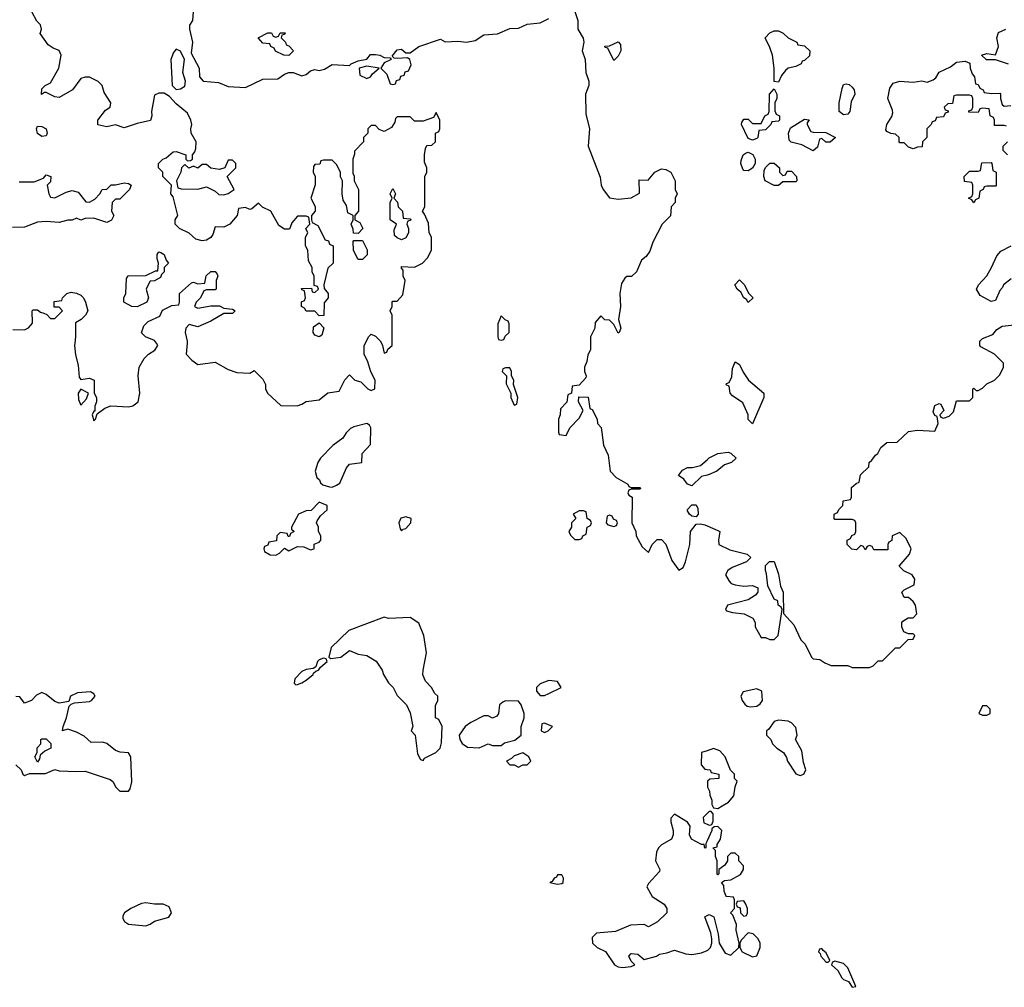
# Model space of a CAD drawing. Header units: inches. Extents: x 2601469 to 2753575, y 449403 to 582909.
# Tile 324 of 350: x 2706828 to 2711371, y 497026 to 501494. Entities that reach past the tile are written whole.
import ezdxf

# ---------------------------------------------------------------- set-up
doc = ezdxf.new("R2010")
doc.units = ezdxf.units.IN
doc.header["$MEASUREMENT"] = 0
for name, color, linetype in [('C7409', 7, 'Continuous'), ('C7419', 7, 'Continuous'), ('C7500', 7, 'Continuous'), ('C7510', 7, 'Continuous')]:
    doc.layers.add(name, color=color, linetype=linetype)

msp = doc.modelspace()

# ---------------------------------------------------------------- linework, layer by layer
at = {"layer": 'C7409', "color": 4, "elevation": 4}
for points in [[(2707082.2, 500000), (2707081, 499990), (2707086, 499946), (2707098, 499898), (2707102.8, 499842.8), (2707110, 499832), (2707150, 499838), (2707172, 499830), (2707172, 499770), (2707182, 499750), (2707182, 499730), (2707174, 499710), (2707174, 499686), (2707170, 499686), (2707162, 499670), (2707170, 499642), (2707178, 499650), (2707186, 499674), (2707220.4, 499699.6), (2707248.7, 499711.3), (2707330, 499706.8), (2707350, 499711), (2707374, 499730), (2707382, 499770), (2707374, 499850), (2707379, 499890), (2707402, 499930), (2707422, 499950), (2707451.7, 499968.3), (2707465.2, 499990), (2707458.6, 500000)], [(2707600.2, 500000), (2707596, 499950), (2707622, 499922), (2707650, 499902), (2707730, 499912), (2707790, 499878), (2707830, 499864.7), (2707890, 499862), (2707910, 499874), (2707950, 499834), (2707962, 499810), (2707962, 499790), (2707972, 499770), (2708032.7, 499712.7), (2708108.4, 499711.6), (2708130, 499718), (2708150, 499731.3), (2708210, 499738), (2708250, 499771.3), (2708302, 499778), (2708328.4, 499831.6), (2708350, 499854), (2708374, 499830), (2708402, 499822), (2708434, 499790), (2708450, 499782), (2708466, 499790), (2708468, 499830), (2708448.4, 499868.4), (2708434.6, 499914.6), (2708418, 499950), (2708418, 499990), (2708423, 500000)], [(2708497, 500000), (2708502, 499990), (2708510, 499954), (2708522, 499958), (2708527.3, 499972.7), (2708546, 499990), (2708546.1, 500000)], [(2709462, 500000), (2709462, 499970), (2709450, 499946), (2709444.7, 499915.3), (2709434, 499890), (2709434, 499870), (2709442, 499850), (2709439.6, 499840.4), (2709410, 499806), (2709378, 499802), (2709374, 499770), (2709358, 499762), (2709352.7, 499727.3), (2709323.6, 499696.4), (2709322, 499670), (2709314, 499650), (2709314, 499590), (2709318, 499578), (2709350, 499574), (2709366, 499610), (2709410, 499654), (2709428, 499690), (2709406, 499730), (2709407.3, 499752.7), (2709450.9, 499750.9), (2709458, 499698), (2709470, 499694), (2709492, 499650), (2709494, 499630), (2709511.6, 499611.6), (2709522, 499530), (2709543.6, 499483.6), (2709552, 499410), (2709579.6, 499379.6), (2709634, 499350), (2709638, 499338), (2709650, 499334), (2709690, 499334), (2709694, 499330), (2709690, 499326), (2709650, 499326), (2709638, 499322), (2709634, 499310), (2709638, 499298), (2709654, 499290), (2709652, 499170), (2709671.1, 499131.1), (2709672, 499110), (2709699.6, 499059.6), (2709730, 499034), (2709746, 499070), (2709770, 499094), (2709790, 499094), (2709810, 499072), (2709836.8, 498996.8), (2709870, 498952), (2709890, 498964.7), (2709900.9, 498990), (2709920.9, 499070), (2709922.7, 499130), (2709950, 499164.7), (2709970, 499166), (2709990, 499161), (2710000, 499156.8)], [(2710000, 499390.9), (2709974.8, 499385.2), (2709930, 499342), (2709910, 499348.7), (2709892.1, 499372.1), (2709868, 499390), (2709886.3, 499413.7), (2709910, 499426), (2709933.2, 499426.8), (2709970, 499436), (2710000, 499462.2)], [(2706810, 498054), (2706834, 498030), (2706842, 498010), (2706850, 498004.7), (2706872.7, 498012.7), (2706947.3, 498012.7), (2706990, 498032), (2707010, 498026), (2707090, 498022), (2707130, 498024.7), (2707245.4, 497985.4), (2707256.9, 497976.9), (2707272, 497950), (2707290, 497932), (2707330, 497932), (2707337.2, 497942.8), (2707344.7, 497975.3), (2707340.9, 498090), (2707330, 498109), (2707291.9, 498111.9), (2707270, 498119.3), (2707230, 498151.5), (2707210, 498158.4), (2707157.2, 498157.2), (2707125.6, 498185.6), (2707090, 498204), (2707050, 498218), (2707026, 498210), (2707028, 498230), (2707044, 498270), (2707056.4, 498323.6), (2707066, 498334), (2707080.2, 498339.8), (2707150, 498345.5), (2707159, 498350), (2707176.2, 498370), (2707170, 498381.2), (2707155.3, 498390), (2707094.4, 498385.6), (2707062, 498370), (2707054, 498346), (2707010, 498338), (2706990, 498346), (2706950, 498378), (2706930, 498388), (2706905.4, 498374.6), (2706882, 498350), (2706850, 498338), (2706828, 498368), (2706810, 498368.7)], [(2710000, 498118.7), (2709974, 498110), (2709972.7, 498052.7), (2709990, 498034), (2710000, 498032.3)], [(2710000, 497702.8), (2709994, 497690), (2709994, 497670), (2709990, 497668), (2709986, 497686), (2709974, 497686), (2709928, 497710), (2709918, 497730), (2709922, 497770), (2709910, 497788), (2709850, 497826), (2709832.7, 497807.3), (2709832, 497790), (2709842.8, 497750), (2709842.8, 497730), (2709836, 497710), (2709790, 497684), (2709776, 497670), (2709766, 497650), (2709762, 497610), (2709782, 497570), (2709779.6, 497560.4), (2709730, 497506), (2709722, 497490), (2709746, 497446), (2709802, 497410), (2709814, 497390), (2709814, 497370), (2709771.1, 497328.9), (2709730, 497306), (2709710, 497315.3), (2709647.1, 497312.9), (2709576.9, 497283.1), (2709490, 497275.3), (2709470, 497255.3), (2709471.3, 497230), (2709492, 497210), (2709530.7, 497190.7), (2709572, 497130), (2709590, 497121), (2709610, 497118), (2709650, 497122), (2709666, 497130), (2709650, 497146), (2709638, 497170), (2709650, 497182), (2709679.6, 497179.6), (2709710, 497154), (2709766, 497170), (2709780.4, 497179.6), (2709814.6, 497185.4), (2709850, 497198), (2709901.3, 497181.3), (2709930, 497177.1), (2709974.5, 497185.5), (2710000, 497196.2)], [(2710000, 497828), (2709982, 497810), (2709985.4, 497785.4), (2710000, 497778.7)], [(2710000, 497321.9), (2709988.7, 497351.3), (2710000, 497357)]]:
    msp.add_lwpolyline(points, dxfattribs=at)
for points in [[(2709090, 499886), (2709070, 499886), (2709058, 499882), (2709054, 499870), (2709074, 499850), (2709072.7, 499812.7), (2709094, 499770), (2709094, 499750), (2709110, 499714), (2709122, 499718), (2709126, 499750), (2709106, 499810), (2709108, 499830), (2709098, 499850), (2709098, 499870)], [(2707110, 499788), (2707098, 499770), (2707099.6, 499739.6), (2707110, 499714), (2707136.4, 499743.6), (2707146, 499770)], [(2708430, 499628.7), (2708370, 499614), (2708354.4, 499605.6), (2708334.4, 499585.6), (2708319.1, 499560.9), (2708272.8, 499527.2), (2708216.3, 499470), (2708203, 499450), (2708190.7, 499410), (2708199.6, 499379.6), (2708211, 499370), (2708216, 499356), (2708226, 499346), (2708256.9, 499336.9), (2708270, 499336), (2708290, 499344.7), (2708305.6, 499354.4), (2708335.5, 499424.5), (2708350, 499441), (2708406, 499450), (2708408.4, 499491.6), (2708447.3, 499532.7), (2708448.7, 499610), (2708442, 499622)], [(2708210, 499266), (2708172.7, 499227.3), (2708150, 499226), (2708114, 499210), (2708082, 499150), (2708082, 499142), (2708094, 499130), (2708078, 499122), (2708072.7, 499107.3), (2708067.3, 499107.3), (2708062, 499122), (2708030, 499126), (2708014, 499110), (2708012.7, 499087.3), (2707978, 499082), (2707972.7, 499067.3), (2707958, 499062), (2707954, 499050), (2707958, 499038), (2707983.6, 499023.6), (2708010, 499022), (2708026, 499030), (2708050, 499054), (2708070, 499042), (2708110, 499062), (2708139.6, 499059.6), (2708170, 499046), (2708186, 499050), (2708187.3, 499072.7), (2708210, 499082), (2708218, 499090), (2708218, 499110), (2708206, 499130), (2708206, 499150), (2708198, 499170), (2708200.4, 499179.6), (2708216.4, 499203.6), (2708246, 499230), (2708246, 499250)], [(2709950, 499198), (2709930, 499202), (2709918, 499210), (2709910, 499226), (2709910, 499232), (2709930, 499254), (2709950, 499254), (2709956.8, 499236.8), (2709958, 499210)], [(2708610, 499199), (2708587.3, 499192.7), (2708578, 499170), (2708583.6, 499143.6), (2708590, 499134), (2708598, 499142), (2708610, 499144.7), (2708633.2, 499170), (2708634, 499190)], [(2709430, 499226), (2709410, 499226), (2709382, 499210), (2709394, 499190), (2709374, 499170), (2709374, 499150), (2709362, 499130), (2709370, 499114), (2709390, 499094), (2709410, 499094), (2709422, 499098), (2709426, 499110), (2709442, 499118), (2709446, 499150), (2709462, 499158), (2709466, 499170), (2709462, 499182), (2709446, 499190), (2709442, 499222)], [(2709550, 499206), (2709538, 499202), (2709534, 499170), (2709542, 499162), (2709570, 499154), (2709582, 499158), (2709586, 499170), (2709582, 499182), (2709567.3, 499187.3), (2709562, 499202)], [(2708510, 498735.3), (2708346.4, 498673.6), (2708264.5, 498595.5), (2708254, 498550), (2708263.6, 498543.6), (2708310, 498551), (2708350, 498582), (2708390, 498564.7), (2708430, 498558.8), (2708472.7, 498532.7), (2708501, 498490), (2708506.8, 498470), (2708530, 498432), (2708552, 498410), (2708570, 498374), (2708612, 498330), (2708630, 498294), (2708642, 498230), (2708634, 498210), (2708652, 498190), (2708663.6, 498103.6), (2708678, 498078), (2708690, 498074), (2708695.3, 498084.7), (2708748, 498110), (2708768.7, 498130), (2708774.6, 498154.6), (2708778, 498230), (2708762, 498262), (2708746, 498270), (2708747.3, 498327.3), (2708758, 498350), (2708758, 498370), (2708743.1, 498383.1), (2708728, 498410), (2708700.2, 498440.2), (2708688.9, 498468.9), (2708689.1, 498490.9), (2708705.2, 498570), (2708693.2, 498650), (2708670, 498708), (2708630, 498734), (2708530, 498728.7)], [(2708230, 498546), (2708210, 498538), (2708202, 498530), (2708194, 498506), (2708182, 498498), (2708150, 498493.2), (2708130, 498484), (2708098, 498450), (2708094, 498430), (2708102, 498422), (2708110, 498424.7), (2708130, 498431.3), (2708150, 498444.9), (2708182, 498470), (2708183.1, 498476.9), (2708194, 498486), (2708206, 498490), (2708215.3, 498504.7), (2708246, 498530), (2708242, 498542)], [(2709270, 498442), (2709230, 498428), (2709212, 498410), (2709212.7, 498392.7), (2709230, 498374), (2709250, 498374), (2709270, 498382), (2709326, 498410), (2709310, 498438)], [(2709070, 498348.7), (2709056.9, 498343.1), (2709042, 498330), (2709038, 498290), (2709030, 498278), (2709010, 498269), (2708990, 498279), (2708970, 498279), (2708910, 498249.5), (2708882.8, 498230), (2708856, 498190), (2708858.8, 498170), (2708870, 498151.3), (2708894.4, 498134.4), (2708948.7, 498131.3), (2708990, 498151), (2709010, 498142), (2709050, 498142), (2709065.6, 498154.4), (2709113.2, 498166.8), (2709142, 498190), (2709142, 498230), (2709155.3, 498270), (2709155.3, 498290), (2709142, 498330), (2709130, 498348)], [(2709250, 498246), (2709238, 498242), (2709234, 498210), (2709250, 498202), (2709266, 498210), (2709286, 498230)], [(2706910, 498066), (2706898, 498090), (2706908, 498110), (2706908.9, 498131.1), (2706926, 498150), (2706926, 498170), (2706930, 498174), (2706950, 498174), (2706971.6, 498151.6), (2706972, 498130), (2706943.6, 498116.4), (2706922, 498098), (2706919.6, 498080.4)], [(2709150, 498108), (2709110, 498095.3), (2709098, 498082), (2709074, 498070), (2709090, 498054), (2709110, 498054), (2709130, 498042), (2709150, 498054), (2709170, 498054), (2709186, 498070), (2709178, 498090)], [(2709330, 497546), (2709310, 497546), (2709305.4, 497534.6), (2709294, 497530), (2709284.7, 497515.3), (2709274, 497510), (2709310, 497502), (2709330, 497504.7), (2709335.3, 497510), (2709338, 497530)], [(2707410, 497416), (2707390, 497412.7), (2707341, 497390), (2707311, 497370), (2707304, 497356), (2707304, 497344), (2707311, 497330), (2707330, 497317.3), (2707409.4, 497310.6), (2707430, 497317.3), (2707450, 497330.7), (2707515.3, 497350), (2707528.7, 497370), (2707518, 497398), (2707490, 497409.2), (2707449.4, 497409.4)]]:
    msp.add_lwpolyline(points, close=True, dxfattribs=at)
at = {"layer": 'C7419', "color": 4, "elevation": 4}
for points in [[(2710000, 499156.8), (2710050, 499136), (2710058, 499130), (2710052, 499090), (2710054, 499070), (2710105.4, 499045.4), (2710185.4, 499025.4), (2710202, 499010), (2710182, 498990), (2710115.9, 498964.1), (2710096, 498950), (2710084.7, 498930), (2710101.4, 498901.4), (2710110.7, 498890.7), (2710130, 498884), (2710170, 498878.8), (2710210, 498882), (2710234, 498870), (2710234, 498850), (2710223.6, 498836.4), (2710190, 498815.3), (2710094, 498790), (2710084.7, 498770), (2710090, 498764.7), (2710116.9, 498756.9), (2710171.1, 498751.1), (2710211.1, 498731.1), (2710222, 498710), (2710222, 498690), (2710250, 498642), (2710270, 498642), (2710290, 498632), (2710310, 498632), (2710328, 498650), (2710346, 498770), (2710342, 498782), (2710328, 498790), (2710326, 498810), (2710310, 498818), (2710280.4, 498880.4), (2710274.6, 498934.6), (2710268.7, 498950), (2710270, 498974), (2710288.4, 498991.6), (2710310, 498992), (2710330, 498934), (2710338, 498878), (2710350.8, 498850), (2710352.7, 498752.7), (2710399.8, 498699.8), (2710432, 498630), (2710452, 498610), (2710482, 498550), (2710490, 498542), (2710519.6, 498539.6), (2710543.6, 498523.6), (2710572.7, 498512.7), (2710650, 498512), (2710670, 498502), (2710750, 498502), (2710766, 498510), (2710790, 498534), (2710810, 498534), (2710870, 498594), (2710890, 498594), (2710927.3, 498632.7), (2710950, 498634), (2710958, 498650), (2710950, 498658), (2710930, 498658), (2710907.3, 498667.3), (2710898, 498690), (2710898, 498710), (2710903.1, 498716.9), (2710928, 498732), (2710950, 498732), (2710968, 498750), (2710962, 498790), (2710950, 498808), (2710930, 498826), (2710910, 498826), (2710898, 498850), (2710910, 498862), (2710955.3, 498884.7), (2710958, 498910), (2710946, 498930), (2710908.4, 498948.4), (2710886, 498970), (2710933.6, 499026.4), (2710942, 499050), (2710918, 499098), (2710890, 499126), (2710854, 499110), (2710851.6, 499088.4), (2710838, 499082), (2710834, 499070), (2710834, 499046), (2710770, 499046), (2710762, 499062), (2710750, 499066), (2710738, 499062), (2710730, 499046), (2710722, 499062), (2710710, 499066), (2710690, 499046), (2710668.4, 499048.4), (2710646, 499070), (2710646, 499090), (2710662, 499098), (2710667.3, 499112.7), (2710682, 499118), (2710686, 499130), (2710686, 499170), (2710682, 499182), (2710670, 499186), (2710590, 499186), (2710586, 499190), (2710586, 499210), (2710602, 499218), (2710607.3, 499232.7), (2710626, 499250), (2710627.3, 499272.7), (2710662, 499278), (2710666, 499290), (2710666, 499334), (2710687.3, 499352.7), (2710702, 499358), (2710707.3, 499392.7), (2710746, 499430), (2710748, 499450), (2710760.4, 499459.6), (2710776.4, 499483.6), (2710788.4, 499491.6), (2710801.2, 499518.8), (2710830, 499542), (2710876.4, 499543.6), (2710930, 499592), (2710970, 499598), (2711050, 499594), (2711066, 499630), (2711062, 499662), (2711050, 499666), (2711043.1, 499683.1), (2711050, 499712), (2711070, 499722), (2711078, 499718), (2711092, 499690), (2711074, 499670), (2711078, 499658), (2711090, 499654), (2711116.4, 499663.6), (2711136.4, 499683.6), (2711150, 499734), (2711210, 499734), (2711226, 499750), (2711226, 499790), (2711230, 499792), (2711242, 499782), (2711250, 499782), (2711270, 499792), (2711290, 499812), (2711326, 499830), (2711350, 499854), (2711368, 499890), (2711367.3, 499907.3), (2711326, 499950), (2711263.1, 499983.1), (2711258, 499990), (2711258, 500000)], [(2710000, 499462.2), (2710010, 499471), (2710050, 499491), (2710096.9, 499496.9), (2710110, 499492), (2710134, 499470), (2710112, 499450), (2710080.7, 499439.3), (2710044.7, 499410), (2710010, 499393.2), (2710000, 499390.9)], [(2710000, 498032.3), (2710014, 498030), (2710018, 498018), (2710054, 498010), (2710054, 497990), (2710012.7, 497987.3), (2710002, 497978), (2710002, 497950), (2710011.6, 497931.6), (2710012.7, 497912.7), (2710022, 497890), (2710022, 497870), (2710030, 497854), (2710050, 497852), (2710070, 497864.7), (2710098.6, 497881.4), (2710124, 497910), (2710128.7, 497951.3), (2710138, 497978), (2710126, 497990), (2710126, 498010), (2710108, 498028), (2710084, 498090), (2710058.6, 498118.6), (2710030, 498128.7), (2710000, 498118.7)], [(2710000, 497778.7), (2710010, 497774), (2710022, 497778), (2710027.3, 497792.7), (2710027.3, 497827.3), (2710018, 497838), (2710010, 497838), (2710000, 497828)], [(2710000, 497357), (2710010, 497362), (2710031, 497351), (2710050.7, 497270.7), (2710056, 497230), (2710083.5, 497183.5), (2710110, 497174), (2710146, 497210), (2710148, 497230), (2710134, 497290), (2710135.3, 497315.3), (2710119, 497359), (2710108, 497370), (2710126, 497390), (2710126, 497430), (2710122, 497442), (2710090, 497446), (2710086, 497450), (2710078, 497470), (2710076.4, 497496.4), (2710066, 497510), (2710080.4, 497519.6), (2710110, 497522), (2710153.6, 497546.4), (2710168, 497570), (2710167.3, 497587.3), (2710146, 497610), (2710146, 497630), (2710130, 497646), (2710110, 497646), (2710094, 497630), (2710094, 497610), (2710082, 497590), (2710054, 497570), (2710054, 497550), (2710050, 497546), (2710046, 497550), (2710046, 497610), (2710038, 497630), (2710038, 497658), (2710026, 497670), (2710046, 497674), (2710046, 497686), (2710062, 497710), (2710068, 497750), (2710050, 497768), (2710032.7, 497767.3), (2710022, 497758), (2710022, 497750), (2710000, 497702.8)], [(2710000, 497196.2), (2710002.7, 497197.3), (2710015.3, 497210), (2710022, 497230), (2710022, 497250), (2710017.2, 497277.2), (2710000, 497321.9)]]:
    msp.add_lwpolyline(points, dxfattribs=at)
for points in [[(2710210, 499628), (2710190, 499648), (2710189.3, 499670), (2710164.8, 499724.8), (2710116.4, 499756.4), (2710106, 499770), (2710102, 499802), (2710088.4, 499808.4), (2710090, 499814), (2710102, 499818), (2710114.6, 499845.4), (2710116.4, 499883.6), (2710130, 499914), (2710150, 499902), (2710166.4, 499866.4), (2710191.3, 499830), (2710262, 499770), (2710262, 499750)], [(2710230, 498404.5), (2710166, 498390), (2710154.8, 498370), (2710161, 498350), (2710173.7, 498333.7), (2710184.9, 498324.9), (2710200.5, 498320.5), (2710230, 498324), (2710245.1, 498334.9), (2710255.1, 498350), (2710253, 498393)], [(2711290, 498326), (2711270, 498326), (2711254, 498290), (2711270, 498282), (2711290, 498282), (2711306, 498290), (2711306, 498310)], [(2710330, 498259), (2710310, 498254), (2710283.6, 498216.4), (2710274, 498210), (2710274, 498190), (2710294, 498170), (2710302, 498150), (2710322, 498130), (2710352, 498110), (2710366.8, 498086.8), (2710371, 498070), (2710410, 498011.3), (2710430, 498004.7), (2710446, 498010), (2710455.3, 498030), (2710444.7, 498064.7), (2710437.2, 498117.2), (2710408, 498170), (2710415.3, 498190), (2710410, 498226), (2710390, 498248), (2710374.6, 498254.6)], [(2710170, 497426), (2710138, 497422), (2710134, 497410), (2710138, 497398), (2710152.7, 497392.7), (2710154, 497370), (2710170, 497354), (2710182, 497358), (2710186, 497370), (2710186, 497390), (2710178, 497410)], [(2710190, 497278), (2710156.9, 497243.1), (2710151.3, 497230), (2710151.3, 497210), (2710162, 497190), (2710210, 497166.8), (2710230, 497172), (2710245.2, 497210), (2710245.2, 497230), (2710235.3, 497250), (2710212.9, 497272.9)], [(2710530, 497206), (2710518, 497202), (2710514, 497190), (2710522, 497182), (2710524.7, 497170), (2710550, 497142), (2710558, 497142), (2710566, 497150), (2710550, 497186), (2710535.3, 497195.3)], [(2710590, 497146), (2710578, 497142), (2710574, 497130), (2710603.6, 497103.6), (2710622, 497070), (2710630, 497062), (2710652.7, 497052.7), (2710670, 497026), (2710686, 497030), (2710650, 497115.3), (2710630, 497135.3)]]:
    msp.add_lwpolyline(points, close=True, dxfattribs=at)
at = {"layer": 'C7500', "color": 4, "elevation": 4}
for points in [[(2707632, 501570), (2707624.7, 501490), (2707611.6, 501468.4), (2707611.3, 501450), (2707626, 501390), (2707619.6, 501339.6), (2707656, 501270), (2707658, 501230), (2707674, 501210), (2707744.5, 501204.5), (2707790, 501186), (2707870, 501180.7), (2707950, 501218.8), (2708018.6, 501221.4), (2708050, 501242.8), (2708069.6, 501250.4), (2708090, 501250.6), (2708130, 501234.8), (2708150, 501241), (2708170, 501257.3), (2708190, 501264), (2708210, 501259.1), (2708234.5, 501265.5), (2708270, 501287.7), (2708350, 501282), (2708358, 501290), (2708390, 501304.7), (2708430, 501312), (2708447.3, 501332.7), (2708470, 501333.4), (2708490.4, 501330.4), (2708510, 501318.8), (2708538, 501318), (2708542, 501310), (2708510, 501295.3), (2708494, 501270), (2708522, 501242), (2708538, 501198), (2708550, 501194), (2708562, 501198), (2708567.3, 501212.7), (2708582, 501218), (2708587.3, 501232.7), (2708602, 501238), (2708607.3, 501252.7), (2708622, 501258), (2708634, 501286), (2708628, 501310), (2708617.2, 501317.2), (2708570, 501314), (2708556.4, 501316.4), (2708546, 501326), (2708570, 501354), (2708590, 501357.3), (2708610, 501341), (2708630, 501341), (2708670, 501370.8), (2708770, 501404.7), (2708791.1, 501391.1), (2708850, 501394.8), (2708889.1, 501390.9), (2708930, 501398), (2708970, 501424), (2709032.1, 501427.9), (2709090, 501454), (2709130, 501454.8), (2709170, 501473.4), (2709230, 501479.1), (2709270, 501499.1)], [(2708546.1, 500000), (2708547.3, 500107.3), (2708546, 500130), (2708538, 500150), (2708546, 500170), (2708546, 500190), (2708550, 500194), (2708570, 500194), (2708596.4, 500223.6), (2708606, 500290), (2708598, 500310), (2708598, 500338), (2708590, 500346), (2708590, 500354), (2708650, 500352), (2708686, 500370), (2708710, 500394), (2708728, 500430), (2708728, 500490), (2708718, 500510), (2708714.6, 500554.6), (2708696.4, 500596.4), (2708686, 500610), (2708698, 500630), (2708698, 500770), (2708706, 500790), (2708706, 500810), (2708696.4, 500836.4), (2708695.3, 500870), (2708700.4, 500899.6), (2708707.3, 500912.7), (2708730, 500914), (2708746, 500930), (2708746, 500970), (2708762, 500978), (2708766, 500990), (2708766, 501030), (2708750, 501066), (2708738, 501042), (2708690, 501026), (2708650, 501026), (2708630, 501046), (2708570, 501046), (2708562, 501038), (2708559.6, 501020.4), (2708543.6, 500996.4), (2708510, 500978), (2708487.3, 500987.3), (2708470, 501006), (2708450, 501006), (2708434, 500990), (2708434, 500970), (2708414, 500950), (2708414, 500930), (2708372.7, 500887.3), (2708372.7, 500872.7), (2708364.7, 500850), (2708364.7, 500784.7), (2708371.1, 500771.1), (2708372, 500750), (2708392, 500710), (2708392, 500610), (2708374, 500590), (2708374, 500570), (2708396.9, 500556.9), (2708412, 500530), (2708390, 500506), (2708368.4, 500508.4), (2708367.3, 500527.3), (2708358, 500550), (2708366, 500570), (2708366, 500590), (2708342, 500602), (2708336.4, 500636.4), (2708320.4, 500660.4), (2708315.3, 500690), (2708318, 500750), (2708308.9, 500768.9), (2708308, 500790), (2708290, 500826), (2708270, 500846), (2708230, 500846), (2708218, 500842), (2708212.7, 500827.3), (2708190, 500826), (2708183.6, 500816.4), (2708182, 500790), (2708192, 500770), (2708191.6, 500731.6), (2708172, 500670), (2708191.1, 500631.1), (2708192, 500610), (2708174, 500590), (2708174, 500570), (2708178, 500558), (2708203.6, 500543.6), (2708238, 500478), (2708252.7, 500472.7), (2708258, 500458), (2708274, 500450), (2708274, 500370), (2708250, 500346), (2708232, 500270), (2708232.7, 500252.7), (2708251.3, 500230), (2708251.1, 500208.9), (2708232.7, 500187.3), (2708231.6, 500128.4), (2708210, 500126), (2708190, 500148), (2708150, 500148), (2708142, 500162), (2708128, 500170), (2708128.4, 500191.6), (2708142, 500198), (2708146, 500210), (2708142, 500242), (2708130, 500246), (2708128, 500252), (2708174, 500254), (2708178, 500238), (2708190, 500234), (2708206, 500250), (2708202, 500262), (2708186, 500266), (2708186, 500310), (2708178, 500330), (2708178, 500350), (2708160.4, 500380.4), (2708158, 500430), (2708146, 500450), (2708146, 500490), (2708158, 500510), (2708148, 500530), (2708166, 500550), (2708162, 500582), (2708150, 500586), (2708110, 500586), (2708083.6, 500556.4), (2708072.7, 500527.3), (2708050, 500526), (2708023.1, 500543.1), (2707986, 500610), (2707948.4, 500628.4), (2707930, 500646), (2707899.6, 500620.4), (2707890, 500618), (2707870, 500626), (2707838, 500622), (2707832, 500590), (2707798, 500550), (2707770, 500535.3), (2707730, 500538), (2707718.5, 500501.5), (2707710, 500488.7), (2707690, 500476), (2707670, 500472.7), (2707640.9, 500480.9), (2707610, 500508), (2707566, 500530), (2707546, 500550), (2707546, 500570), (2707558, 500590), (2707536.4, 500676.4), (2707526, 500690), (2707528, 500730), (2707488.7, 500770), (2707488.7, 500790), (2707468.7, 500810), (2707468, 500830), (2707488, 500850), (2707504, 500856), (2707536.4, 500883.6), (2707550, 500884.7), (2707594, 500870), (2707594, 500850), (2707602, 500842), (2707616.4, 500843.6), (2707626, 500850), (2707626, 500870), (2707636.4, 500883.6), (2707640.4, 500899.6), (2707642, 500930), (2707619, 500970), (2707617.2, 500990), (2707622.7, 501010), (2707618, 501030), (2707602, 501062), (2707550, 501105.2), (2707518.6, 501138.6), (2707494, 501154), (2707470, 501155.3), (2707450, 501146), (2707436, 501070), (2707438, 501050), (2707431, 501029), (2707370, 501015.3), (2707310, 500995.3), (2707270, 501008), (2707230, 500999), (2707189, 501009), (2707188, 501030), (2707223.1, 501076.9), (2707246, 501090), (2707248, 501110), (2707218, 501158), (2707208, 501190), (2707190, 501208), (2707150, 501228), (2707130, 501228.7), (2707110, 501222), (2707071.3, 501170), (2707010, 501135.3), (2706990, 501138), (2706950, 501158), (2706942, 501158), (2706929.1, 501149.1), (2706930, 501174), (2706946, 501190), (2706970, 501202), (2707009, 501270), (2707019.3, 501330), (2707010, 501352), (2706982, 501362), (2706958.6, 501378.6), (2706922, 501430), (2706928.7, 501450), (2706924, 501470), (2706907.3, 501487.3), (2706883.7, 501530)], [(2709390, 501532), (2709404, 501490), (2709402.8, 501450), (2709427.9, 501407.9), (2709430.6, 501390), (2709424, 501350), (2709437.3, 501310), (2709440.7, 501250), (2709454.8, 501210), (2709454, 501190), (2709439.1, 501150), (2709439.8, 501059.8), (2709457.3, 500990), (2709450.8, 500910), (2709507.1, 500767.1), (2709510.8, 500730), (2709520.7, 500710), (2709550, 500671), (2709590, 500666), (2709650, 500672), (2709687.3, 500692.7), (2709686, 500754), (2709727.3, 500752.7), (2709758, 500790), (2709790, 500804.7), (2709810, 500802), (2709832, 500790), (2709852, 500750), (2709852, 500710), (2709862, 500690), (2709852, 500670), (2709852, 500650), (2709834, 500630), (2709831.6, 500588.4), (2709792, 500550), (2709750, 500466), (2709735.3, 500424.7), (2709718.8, 500401.2), (2709696.9, 500383.1), (2709674, 500330), (2709651.6, 500308.4), (2709630, 500308), (2709619.6, 500300.4), (2709604.5, 500275.5), (2709597.3, 500230), (2709600.7, 500170), (2709591, 500110), (2709602, 500070), (2709594, 500050), (2709590, 500046), (2709570, 500086), (2709550, 500106), (2709528.4, 500108.4), (2709510, 500126), (2709483.6, 500096.4), (2709482, 500070), (2709462, 500030), (2709462, 500000)], [(2706825.4, 500745.4), (2706894.6, 500745.4), (2706938, 500762), (2706950, 500778), (2706971.3, 500770), (2706970, 500746), (2706954, 500730), (2706962, 500690), (2706970, 500674), (2706990, 500672), (2707042, 500698), (2707070, 500706), (2707097.3, 500697.3), (2707132.7, 500652.7), (2707150, 500652), (2707175.3, 500664.7), (2707198, 500690), (2707208, 500710), (2707230, 500712), (2707250, 500731.3), (2707270, 500731.3), (2707310, 500741), (2707330, 500738), (2707342, 500730), (2707334, 500710), (2707290, 500666), (2707270, 500666), (2707254, 500650), (2707252, 500610), (2707262, 500590), (2707251.1, 500568.9), (2707230, 500558), (2707170, 500578), (2707130, 500575.3), (2707110, 500568.7), (2707090, 500578), (2707070, 500568), (2707050, 500568), (2707010, 500558), (2706950, 500562), (2706910, 500559), (2706850, 500535.3), (2706794.6, 500534.6)], [(2707458.6, 500000), (2707450, 500013.2), (2707408, 500030), (2707390, 500048), (2707400.2, 500079.8), (2707420.2, 500099.8), (2707474.6, 500125.4), (2707487.3, 500152.7), (2707530, 500174), (2707562, 500178), (2707566, 500190), (2707566, 500230), (2707620.4, 500279.6), (2707630, 500282), (2707650, 500274), (2707682, 500278), (2707688.4, 500311.6), (2707710, 500332), (2707730, 500332), (2707739.6, 500319.6), (2707742, 500310), (2707734, 500290), (2707734, 500250), (2707730, 500246), (2707690, 500246), (2707678, 500242), (2707662, 500210), (2707642, 500190), (2707634, 500170), (2707650, 500162), (2707710, 500172), (2707750, 500172), (2707770, 500162), (2707810, 500158), (2707822, 500150), (2707810, 500138), (2707770, 500138), (2707710, 500101.2), (2707650, 500075.3), (2707610, 500086), (2707594, 500070), (2707592, 500050), (2707601, 500010), (2707600.2, 500000)], [(2706796.4, 500063.6), (2706850, 500062), (2706868.4, 500071.6), (2706887.3, 500092.7), (2706886, 500150), (2706890, 500154), (2706910, 500154), (2706923.6, 500143.6), (2706939.6, 500139.6), (2706952.7, 500132.7), (2706970, 500114), (2706990, 500114), (2707026, 500150), (2707010, 500166), (2706987.3, 500167.3), (2706987.3, 500192.7), (2707022, 500198), (2707026, 500210), (2707046, 500230), (2707064.7, 500235.3), (2707090, 500231.3), (2707110, 500222), (2707122, 500210), (2707132, 500190), (2707142, 500150), (2707132, 500130), (2707111.1, 500108.9), (2707086, 500094), (2707086, 500030), (2707082.2, 500000)], [(2708423, 500000), (2708438, 500030), (2708450, 500042), (2708470, 500032), (2708491.3, 500011.3), (2708497, 500000)]]:
    msp.add_lwpolyline(points, dxfattribs=at)
for points in [[(2708070, 501328.7), (2708046, 501330), (2708008.4, 501348.4), (2708002, 501362), (2707986, 501370), (2707982, 501382), (2707950, 501386), (2707928, 501410), (2707972.7, 501432.7), (2707990, 501434), (2707998, 501418), (2708010, 501414), (2708022, 501418), (2708030, 501434), (2708052.7, 501432.7), (2708050, 501426), (2708038, 501422), (2708034, 501410), (2708054, 501390), (2708058, 501378), (2708070, 501374), (2708092, 501350)], [(2709570, 501306), (2709542, 501362), (2709530, 501366), (2709528, 501372), (2709550, 501374), (2709590, 501392), (2709599.6, 501379.6), (2709602, 501350), (2709590, 501326)], [(2707550, 501358), (2707536.9, 501343.1), (2707526, 501310), (2707530.8, 501190.8), (2707550, 501171), (2707570, 501174.8), (2707590, 501186.8), (2707592.7, 501210), (2707581.2, 501250), (2707588.7, 501310), (2707570, 501348)], [(2708430, 501279), (2708394, 501270), (2708398, 501238), (2708430, 501222), (2708446, 501230), (2708455.3, 501244.7), (2708486, 501270)], [(2706930, 500955.3), (2706910, 500968.7), (2706906, 500990), (2706910, 501002), (2706930, 501001), (2706950.4, 500990.4), (2706954.8, 500970), (2706950, 500958)], [(2707810, 500846), (2707790, 500846), (2707774, 500810), (2707750, 500802), (2707710, 500808), (2707690, 500826), (2707670, 500826), (2707650, 500808), (2707630, 500818), (2707608.4, 500808.4), (2707590, 500826), (2707574, 500810), (2707572, 500790), (2707552, 500750), (2707558, 500718), (2707572.7, 500712.7), (2707650, 500712), (2707690, 500722), (2707730, 500702), (2707746.8, 500686.8), (2707770, 500686), (2707790, 500691.3), (2707818, 500710), (2707786, 500770), (2707826, 500810), (2707826, 500830)], [(2708590, 500478), (2708570, 500486), (2708558, 500498), (2708556.4, 500523.6), (2708566, 500550), (2708538, 500570), (2708538, 500650), (2708546, 500670), (2708538, 500690), (2708550, 500714), (2708562, 500690), (2708554, 500670), (2708571.6, 500651.6), (2708574, 500630), (2708594, 500610), (2708598, 500578), (2708630, 500574), (2708634, 500570), (2708618, 500562), (2708614, 500550), (2708622, 500530), (2708622, 500510), (2708610, 500486)], [(2708390, 500386), (2708368.4, 500428.4), (2708366, 500470), (2708370, 500474), (2708410, 500474), (2708431.6, 500431.6), (2708431.6, 500408.4), (2708410, 500386)], [(2707370, 500168.7), (2707346, 500170), (2707308, 500190), (2707308, 500210), (2707318, 500230), (2707320.4, 500299.6), (2707328.9, 500311.1), (2707410, 500312), (2707454, 500334), (2707466, 500334), (2707468.7, 500370), (2707462, 500390), (2707462, 500410), (2707470, 500422), (2707479.6, 500419.6), (2707494, 500410), (2707503.6, 500383.6), (2707514, 500370), (2707494, 500350), (2707494, 500330), (2707482, 500318), (2707476.9, 500303.1), (2707450, 500288), (2707430, 500286), (2707423.6, 500276.4), (2707412, 500250), (2707422, 500210), (2707414, 500190)], [(2709050, 500126), (2709034, 500090), (2709034, 500030), (2709038, 500018), (2709050, 500014), (2709062, 500018), (2709067.3, 500032.7), (2709086, 500050), (2709086, 500090), (2709082, 500102), (2709067.3, 500107.3)], [(2708210, 500029), (2708190, 500038), (2708182, 500050), (2708184, 500076), (2708210, 500094), (2708231.3, 500071.3), (2708222, 500038)]]:
    msp.add_lwpolyline(points, close=True, dxfattribs=at)
at = {"layer": 'C7510', "color": 4, "elevation": 4}
for points in [[(2710330, 501206), (2710308.7, 501208.7), (2710308.7, 501270), (2710302, 501330), (2710290, 501366), (2710268, 501410), (2710290, 501434), (2710310, 501442), (2710330, 501442), (2710351.6, 501431.6), (2710374, 501410), (2710414, 501390), (2710418, 501378), (2710450, 501374), (2710474, 501350), (2710472.7, 501327.3), (2710450, 501306), (2710438, 501302), (2710434, 501290), (2710410, 501278), (2710374, 501270), (2710361, 501259), (2710343.6, 501236.4)], [(2710630, 501055.3), (2710608.7, 501070), (2710608.7, 501110), (2710623.1, 501176.9), (2710630, 501194), (2710642, 501198), (2710655.3, 501195.3), (2710670, 501182), (2710678, 501170), (2710682, 501150), (2710665.4, 501114.6), (2710658, 501070), (2710650, 501058)], [(2710210, 500938), (2710190, 500946), (2710158, 501010), (2710160.4, 501019.6), (2710170, 501034), (2710190, 501034), (2710210, 501014), (2710250, 501014), (2710266, 501050), (2710282, 501058), (2710286, 501070), (2710288, 501150), (2710310, 501174), (2710322, 501150), (2710322, 501130), (2710312, 501110), (2710312.7, 501072.7), (2710318, 501058), (2710334, 501050), (2710334, 501030), (2710330, 501026), (2710298, 501022), (2710294, 501010), (2710270, 500986), (2710238, 500982), (2710234, 500950), (2710230, 500946)], [(2710548.4, 500928.4), (2710530, 500946), (2710518, 500942), (2710510, 500906), (2710490, 500888), (2710436.4, 500916.4), (2710388, 500928), (2710378, 500938), (2710375.3, 500970), (2710384.7, 500995.3), (2710450, 501034), (2710471.6, 501031.6), (2710462, 501018), (2710462, 501010), (2710478, 500978), (2710490, 500974), (2710547.3, 500972.7), (2710592, 500950), (2710568.4, 500928.4)], [(2710190, 500795.3), (2710170, 500798), (2710164, 500804), (2710155.3, 500830), (2710156.4, 500843.6), (2710166, 500870), (2710180.4, 500879.6), (2710190, 500882), (2710211.3, 500871.3), (2710222, 500850), (2710222, 500830), (2710210, 500808)], [(2710350, 500774), (2710362, 500778), (2710370, 500794), (2710390, 500794), (2710412, 500770), (2710414, 500750), (2710410, 500746), (2710350, 500746), (2710330, 500728), (2710310, 500728), (2710268, 500750), (2710262, 500770), (2710263.1, 500796.9), (2710268.9, 500811.1), (2710290, 500832), (2710310, 500832), (2710334, 500810), (2710334, 500790)], [(2711230, 500648), (2711222, 500662), (2711206, 500670), (2711222, 500678), (2711226, 500690), (2711226, 500730), (2711222, 500742), (2711187.3, 500747.3), (2711186, 500770), (2711210, 500794), (2711250, 500794), (2711262, 500798), (2711267.3, 500832.7), (2711310, 500834), (2711314, 500830), (2711318, 500798), (2711334, 500790), (2711334, 500730), (2711330, 500726), (2711290, 500726), (2711278, 500722), (2711274, 500710), (2711258, 500702), (2711254, 500670), (2711238, 500662)], [(2710190, 500188.7), (2710182, 500202), (2710168.7, 500210), (2710155.3, 500235.3), (2710138, 500250), (2710128, 500270), (2710150, 500292), (2710171.1, 500271.1), (2710192, 500230), (2710212, 500210)]]:
    msp.add_lwpolyline(points, close=True, dxfattribs=at)
for points in [[(2711390, 501288), (2711330, 501308), (2711288.4, 501308.4), (2711266, 501330), (2711290, 501338), (2711330, 501332), (2711345.2, 501370), (2711337, 501410), (2711344.9, 501435.1), (2711378, 501450)], [(2711382, 501002), (2711370, 501006), (2711326, 501006), (2711326, 501030), (2711322, 501042), (2711306, 501050), (2711302, 501082), (2711270, 501086), (2711258, 501082), (2711250, 501066), (2711207.3, 501067.3), (2711207.3, 501072.7), (2711222, 501078), (2711226, 501090), (2711226, 501130), (2711222, 501142), (2711210, 501146), (2711150, 501146), (2711138, 501142), (2711132.7, 501107.3), (2711110, 501106), (2711094, 501090), (2711098, 501078), (2711112.7, 501072.7), (2711112.7, 501067.3), (2711098, 501062), (2711090, 501046), (2711058, 501042), (2711052.7, 501027.3), (2711038, 501022), (2711034, 501010), (2711014, 500990), (2711014, 500950), (2710994, 500930), (2710992.7, 500907.3), (2710970, 500906), (2710950, 500898), (2710930, 500906), (2710910, 500926), (2710890, 500926), (2710886, 500930), (2710886, 500950), (2710870, 500966), (2710848.4, 500968.4), (2710830, 500978), (2710825.2, 500985.2), (2710829.3, 501010), (2710852.7, 501047.3), (2710856.5, 501063.5), (2710855.5, 501075.5), (2710833.2, 501130), (2710842.7, 501177.3), (2710859, 501201), (2710889.2, 501210.8), (2710950, 501206), (2710990, 501211.3), (2711014.6, 501205.4), (2711043.1, 501216.9), (2711054.6, 501225.4), (2711070, 501251.3), (2711123.1, 501276.9), (2711150, 501298), (2711190, 501302), (2711212.7, 501292.7), (2711214, 501270), (2711223.6, 501243.6), (2711234, 501230), (2711238, 501198), (2711250, 501194), (2711258, 501178), (2711274, 501170), (2711278, 501158), (2711312.7, 501152.7), (2711350, 501154), (2711354, 501150), (2711354, 501130), (2711362, 501102), (2711370, 501094), (2711402, 501098)], [(2711386, 500870), (2711366, 500890), (2711366, 500910), (2711386, 500930)], [(2711402.8, 500297.2), (2711368, 500270), (2711363, 500257), (2711350, 500244), (2711330, 500198), (2711310, 500193.2), (2711260.7, 500220.7), (2711242.7, 500250), (2711251.8, 500270), (2711290, 500310.8), (2711313, 500350), (2711336.1, 500403.9), (2711354.7, 500425.3), (2711403.7, 500450)], [(2711258, 500000), (2711258, 500010), (2711270, 500022), (2711319, 500041), (2711336.4, 500063.6), (2711361.2, 500078.8), (2711430, 500086.8)]]:
    msp.add_lwpolyline(points, dxfattribs=at)

doc.saveas('drawing.dxf')
